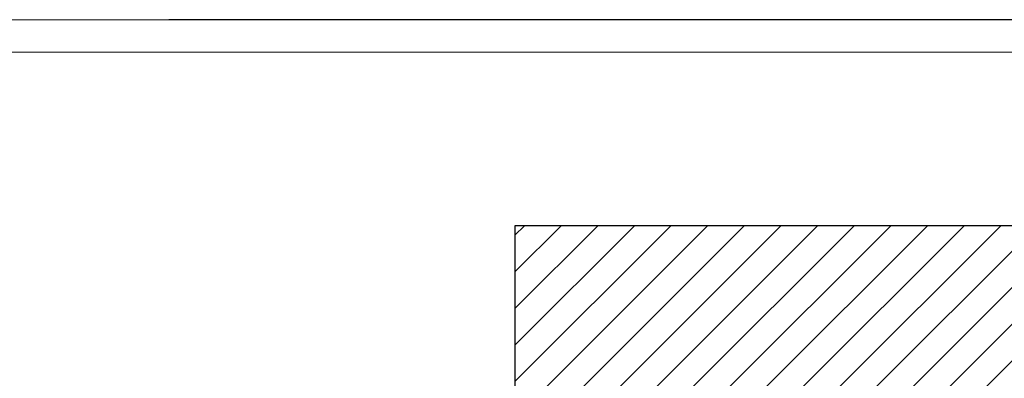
# Model space of a CAD drawing. Header units: millimetres. Extents: x 0 to 39025, y -31299 to 8400.
# Tile 372 of 373: x 13605 to 16622, y 7300 to 8400. Entities that reach past the tile are written whole.
import ezdxf

# ---------------------------------------------------------------- set-up
doc = ezdxf.new("R2010")
doc.units = ezdxf.units.MM
for name, color, linetype in [('FORMAT', 7, 'Continuous'), ('ODMIKI funkcionalni', 253, 'Continuous'), ('ODMIKI varnostni', 252, 'Continuous')]:
    doc.layers.add(name, color=color, linetype=linetype)

msp = doc.modelspace()

# ---------------------------------------------------------------- hatches: boundary and pattern name
at = {"layer": 'ODMIKI funkcionalni'}
h = msp.add_hatch(dxfattribs=at)
h.set_pattern_fill('ANSI31', color=256, scale=25)
h.set_pattern_definition([(45, (-1299.93, -3070.55), (-56.1266, 56.1266), [])])
h.paths.add_polyline_path([(15422, 6012.4), (15422, 7268), (16572, 7268), (16572, 6012.4), (17172, 6012.4), (17172, 7768), (15122, 7768), (15122, 6012.4)])

# ---------------------------------------------------------------- linework, layer by layer
at = {"layer": 'FORMAT', "color": 7, "linetype": 'Continuous', "lineweight": 18, "ltscale": 27}
for p, q in [((0, 8400), (18568, 8400)), ((500, 8300), (18468, 8300))]:
    msp.add_line(p, q, dxfattribs=at)
at = {"layer": 'ODMIKI funkcionalni'}
msp.add_lwpolyline([(15422, 6012.4), (15422, 7268), (16572, 7268), (16572, 6012.4), (17172, 6012.4), (17172, 7768), (15122, 7768), (15122, 6012.4)], close=True, dxfattribs=at)
at = {"layer": 'ODMIKI varnostni'}
msp.add_line((18568, 8400), (14061.8, 8400), dxfattribs=at)

doc.saveas('drawing.dxf')
